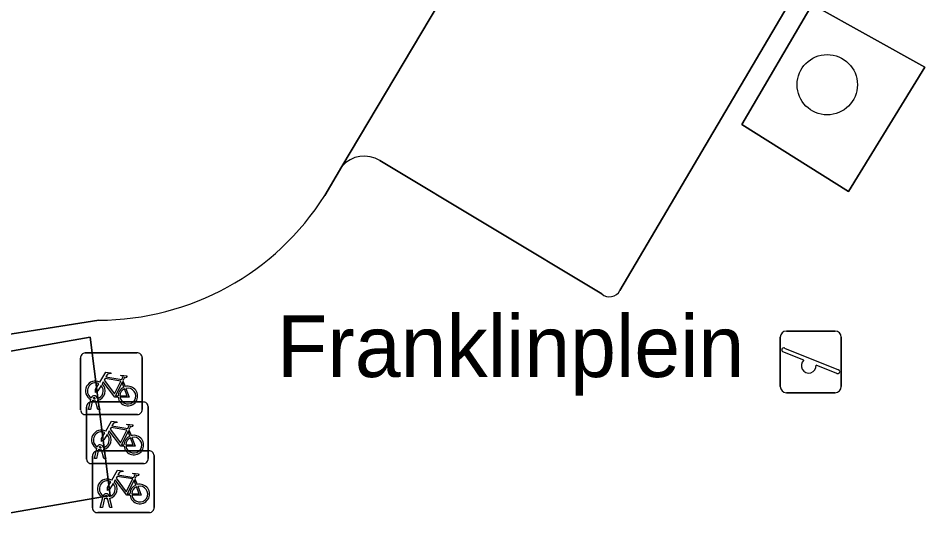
# Model space of a CAD drawing. Extents: x 159279 to 160377, y 384531 to 385888.
# Drawn here: x 160048.95 to 160063.66, y 384945.83 to 384954 of the extents above; entities that cross this region are included whole.
import ezdxf

# ---------------------------------------------------------------- set-up
doc = ezdxf.new("R2010")
doc.units = 0
for name, color, linetype in [('IMGEO_Boom', 7, 'Continuous'), ('IMGEO_Fietsenrek', 7, 'Continuous'), ('IMGEO_Groenvoorziening', 7, 'Continuous'), ('IMGEO_Openbare_ruimte_label', 7, 'Continuous'), ('IMGEO_Parkeervlak_open', 7, 'Continuous'), ('IMGEO_Rijbaan_lokaal_open', 7, 'Continuous'), ('IMGEO_Speelvoorziening', 7, 'Continuous'), ('IMGEO_Voetpad_open', 7, 'Continuous')]:
    doc.layers.add(name, color=color, linetype=linetype)

msp = doc.modelspace()

# ---------------------------------------------------------------- linework, layer by layer
at = {"layer": 'IMGEO_Boom'}
msp.add_circle((160062.075, 384952.923), 0.489, dxfattribs=at)
at = {"layer": 'IMGEO_Fietsenrek'}
for p, q in [((160049.958, 384947.648), (160049.958, 384948.489)), ((160049.958, 384948.489), (160049.958, 384947.648)), ((160050.033, 384948.573), (160050.874, 384948.573)), ((160050.874, 384948.573), (160050.033, 384948.573)), ((160050.958, 384948.498), (160050.958, 384947.657)), ((160050.958, 384947.657), (160050.958, 384948.498)), ((160050.645, 384948.122), (160050.681, 384948.027)), ((160050.085, 384947.657), (160050.124, 384947.817)), ((160050.154, 384947.805), (160050.119, 384947.657)), ((160050.13, 384947.778), (160050.971, 384947.778)), ((160050.971, 384947.778), (160050.13, 384947.778)), ((160050.196, 384947.829), (160050.195, 384947.833)), ((160050.237, 384947.657), (160050.203, 384947.799)), ((160050.227, 384947.84), (160050.228, 384947.833)), ((160050.235, 384947.803), (160050.27, 384947.657)), ((160050.055, 384946.853), (160050.055, 384947.694)), ((160050.055, 384947.694), (160050.055, 384946.853)), ((160050.119, 384947.657), (160050.085, 384947.657)), ((160050.27, 384947.657), (160050.237, 384947.657)), ((160051.055, 384947.703), (160051.055, 384946.862)), ((160051.055, 384946.862), (160051.055, 384947.703)), ((160050.883, 384947.573), (160050.042, 384947.573)), ((160050.042, 384947.573), (160050.883, 384947.573)), ((160050.742, 384947.327), (160050.778, 384947.232)), ((160050.182, 384946.862), (160050.221, 384947.022)), ((160050.251, 384947.01), (160050.216, 384946.862)), ((160050.293, 384947.034), (160050.292, 384947.038)), ((160050.324, 384947.045), (160050.325, 384947.038)), ((160050.332, 384947.008), (160050.367, 384946.862)), ((160050.152, 384946.059), (160050.152, 384946.9)), ((160050.152, 384946.9), (160050.152, 384946.059)), ((160050.216, 384946.862), (160050.182, 384946.862)), ((160050.227, 384946.984), (160051.068, 384946.984)), ((160051.068, 384946.984), (160050.227, 384946.984)), ((160050.334, 384946.862), (160050.3, 384947.004)), ((160050.367, 384946.862), (160050.334, 384946.862)), ((160051.152, 384946.909), (160051.152, 384946.068)), ((160051.152, 384946.068), (160051.152, 384946.909)), ((160050.98, 384946.778), (160050.139, 384946.778)), ((160050.139, 384946.778), (160050.98, 384946.778)), ((160050.839, 384946.533), (160050.875, 384946.438)), ((160050.279, 384946.068), (160050.318, 384946.228)), ((160050.348, 384946.216), (160050.313, 384946.068)), ((160050.39, 384946.24), (160050.389, 384946.244)), ((160050.431, 384946.068), (160050.397, 384946.21)), ((160050.421, 384946.251), (160050.422, 384946.244)), ((160050.429, 384946.214), (160050.464, 384946.068)), ((160051.077, 384945.984), (160050.236, 384945.984)), ((160050.236, 384945.984), (160051.077, 384945.984)), ((160050.313, 384946.068), (160050.279, 384946.068)), ((160050.464, 384946.068), (160050.431, 384946.068))]:
    msp.add_line(p, q, dxfattribs=at)
for points in [[(160050.271, 384948.099), (160050.366, 384948.263), (160050.452, 384948.249), (160050.454, 384948.24), (160050.398, 384948.229), (160050.371, 384948.184), (160050.627, 384948.143)], [(160050.627, 384948.143), (160050.652, 384948.192), (160050.646, 384948.196), (160050.623, 384948.2), (160050.611, 384948.207), (160050.61, 384948.21), (160050.612, 384948.215), (160050.707, 384948.2), (160050.709, 384948.19), (160050.699, 384948.177), (160050.687, 384948.171), (160050.673, 384948.177), (160050.645, 384948.122)], [(160050.292, 384948.047), (160050.24, 384947.957), (160050.2, 384947.932), (160050.201, 384947.979), (160050.256, 384948.073)], [(160050.567, 384947.855), (160050.517, 384947.855), (160050.326, 384948.106), (160050.307, 384948.074)], [(160050.614, 384948.118), (160050.357, 384948.159), (160050.34, 384948.13), (160050.507, 384947.91), (160050.614, 384948.118)], [(160050.662, 384948.02), (160050.632, 384948.097), (160050.523, 384947.879), (160050.566, 384947.879)], [(160050.596, 384947.879), (160050.716, 384947.878), (160050.672, 384947.992)], [(160050.692, 384947.999), (160050.747, 384947.854), (160050.597, 384947.854)], [(160050.368, 384947.304), (160050.463, 384947.468), (160050.549, 384947.454), (160050.551, 384947.445), (160050.495, 384947.434), (160050.468, 384947.389), (160050.724, 384947.348)], [(160050.664, 384947.06), (160050.614, 384947.06), (160050.423, 384947.311), (160050.404, 384947.279)], [(160050.711, 384947.323), (160050.454, 384947.364), (160050.437, 384947.335), (160050.604, 384947.115), (160050.711, 384947.323)], [(160050.759, 384947.225), (160050.729, 384947.302), (160050.62, 384947.084), (160050.663, 384947.084)], [(160050.724, 384947.348), (160050.749, 384947.397), (160050.743, 384947.401), (160050.72, 384947.405), (160050.708, 384947.412), (160050.707, 384947.415), (160050.709, 384947.42), (160050.804, 384947.405), (160050.806, 384947.395), (160050.796, 384947.382), (160050.784, 384947.376), (160050.77, 384947.382), (160050.742, 384947.327)], [(160050.389, 384947.252), (160050.337, 384947.162), (160050.297, 384947.137), (160050.298, 384947.184), (160050.353, 384947.278)], [(160050.693, 384947.084), (160050.813, 384947.083), (160050.769, 384947.197)], [(160050.789, 384947.204), (160050.844, 384947.059), (160050.694, 384947.059)], [(160050.465, 384946.51), (160050.56, 384946.674), (160050.646, 384946.66), (160050.648, 384946.651), (160050.592, 384946.64), (160050.565, 384946.595), (160050.821, 384946.554)], [(160050.808, 384946.529), (160050.551, 384946.57), (160050.534, 384946.541), (160050.701, 384946.321), (160050.808, 384946.529)], [(160050.821, 384946.554), (160050.846, 384946.603), (160050.84, 384946.607), (160050.817, 384946.611), (160050.805, 384946.618), (160050.804, 384946.621), (160050.806, 384946.626), (160050.901, 384946.611), (160050.903, 384946.601), (160050.893, 384946.588), (160050.881, 384946.582), (160050.867, 384946.588), (160050.839, 384946.533)], [(160050.486, 384946.458), (160050.434, 384946.368), (160050.394, 384946.343), (160050.395, 384946.39), (160050.45, 384946.484)], [(160050.761, 384946.266), (160050.711, 384946.266), (160050.52, 384946.517), (160050.501, 384946.485)], [(160050.856, 384946.431), (160050.826, 384946.508), (160050.717, 384946.29), (160050.76, 384946.29)], [(160050.79, 384946.29), (160050.91, 384946.289), (160050.866, 384946.403)], [(160050.886, 384946.41), (160050.941, 384946.265), (160050.791, 384946.265)]]:
    msp.add_lwpolyline(points, dxfattribs=at)
for centre, radius, start, end in [((160050.036, 384948.495), 0.0779, 92.4484, 184.2845), ((160050.036, 384948.495), 0.0779, 92.4484, 184.2845), ((160050.88, 384948.495), 0.0779, 2.4484, 94.2845), ((160050.88, 384948.495), 0.0779, 2.4484, 94.2845), ((160050.198, 384947.958), 0.159, 62.6766, 242.1369), ((160050.198, 384947.958), 0.129, 63.3192, 238.903), ((160050.198, 384947.958), 0.129, 283.6043, 43.4302), ((160050.198, 384947.958), 0.159, 283.5766, 46.6042), ((160050.725, 384947.874), 0.159, 113.3408, 178.3217), ((160050.725, 384947.874), 0.159, 187.0065, 105.7708), ((160050.725, 384947.874), 0.129, 113.923, 177.9556), ((160050.725, 384947.874), 0.129, 188.6715, 104.5883), ((160050.133, 384947.7), 0.0779, 92.4484, 184.2845), ((160050.133, 384947.7), 0.0779, 92.4484, 184.2845), ((160050.178, 384947.829), 0.0499, 12.8025, 158.6934), ((160050.198, 384947.958), 0.159, 253.9967, 271.7867), ((160050.178, 384947.829), 0.0174, 12.8025, 163.4502), ((160050.198, 384947.958), 0.129, 253.415, 269.0204), ((160050.977, 384947.7), 0.0779, 2.4484, 94.2845), ((160050.977, 384947.7), 0.0779, 2.4484, 94.2845), ((160050.036, 384947.651), 0.0779, 182.4484, 274.2845), ((160050.036, 384947.651), 0.0779, 182.4484, 274.2845), ((160050.88, 384947.651), 0.0779, 272.4484, 4.2845), ((160050.88, 384947.651), 0.0779, 272.4484, 4.2845), ((160050.295, 384947.163), 0.159, 62.6766, 242.1369), ((160050.295, 384947.163), 0.129, 63.3192, 238.903), ((160050.295, 384947.163), 0.129, 283.6043, 43.4302), ((160050.295, 384947.163), 0.159, 283.5766, 46.6042), ((160050.822, 384947.079), 0.159, 113.3408, 178.3217), ((160050.822, 384947.079), 0.159, 187.0065, 105.7708), ((160050.822, 384947.079), 0.129, 113.923, 177.9556), ((160050.822, 384947.079), 0.129, 188.6715, 104.5883), ((160050.275, 384947.034), 0.0499, 12.8025, 158.6934), ((160050.295, 384947.163), 0.159, 253.9967, 271.7867), ((160050.275, 384947.034), 0.0174, 12.8025, 163.4502), ((160050.295, 384947.163), 0.129, 253.415, 269.0204), ((160050.23, 384946.906), 0.0779, 92.4484, 184.2845), ((160050.23, 384946.906), 0.0779, 92.4484, 184.2845), ((160050.977, 384946.856), 0.0779, 272.4484, 4.2845), ((160050.977, 384946.856), 0.0779, 272.4484, 4.2845), ((160051.074, 384946.906), 0.0779, 2.4484, 94.2845), ((160051.074, 384946.906), 0.0779, 2.4484, 94.2845), ((160050.133, 384946.856), 0.0779, 182.4484, 274.2845), ((160050.133, 384946.856), 0.0779, 182.4484, 274.2845), ((160050.392, 384946.369), 0.159, 62.6766, 242.1369), ((160050.392, 384946.369), 0.129, 63.3192, 238.903), ((160050.392, 384946.369), 0.129, 283.6043, 43.4302), ((160050.392, 384946.369), 0.159, 283.5766, 46.6042), ((160050.919, 384946.285), 0.159, 113.3408, 178.3217), ((160050.919, 384946.285), 0.159, 187.0065, 105.7708), ((160050.372, 384946.24), 0.0499, 12.8025, 158.6934), ((160050.919, 384946.285), 0.129, 113.923, 177.9556), ((160050.919, 384946.285), 0.129, 188.6715, 104.5883), ((160050.392, 384946.369), 0.159, 253.9967, 271.7867), ((160050.372, 384946.24), 0.0174, 12.8025, 163.4502), ((160050.392, 384946.369), 0.129, 253.415, 269.0204), ((160050.23, 384946.062), 0.0779, 182.4484, 274.2845), ((160050.23, 384946.062), 0.0779, 182.4484, 274.2845), ((160051.074, 384946.062), 0.0779, 272.4484, 4.2845), ((160051.074, 384946.062), 0.0779, 272.4484, 4.2845)]:
    msp.add_arc(centre, radius, start, end, dxfattribs=at)
at = {"layer": 'IMGEO_Groenvoorziening'}
for points in [[(160063.659, 384953.207), (160061.829, 384954.223), (160060.689, 384952.278), (160062.422, 384951.19)], [(160050.438, 384946.263), (160050.113, 384948.827), (160047.586, 384948.388), (160047.98, 384945.834)]]:
    msp.add_lwpolyline(points, close=True, dxfattribs=at)
at = {"layer": 'IMGEO_Parkeervlak_open'}
for points in [[(160058.652, 384959.07), (160054.199, 384951.599)], [(160058.711, 384949.586), (160062.26, 384955.6)], [(160054.815, 384951.692), (160058.416, 384949.531)]]:
    msp.add_lwpolyline(points, dxfattribs=at)
for centre, radius, start, end in [((160054.561, 384951.288), 0.477, 57.8136, 139.3571), ((160058.541, 384949.677), 0.193, 229.4278, 331.6942)]:
    msp.add_arc(centre, radius, start, end, dxfattribs=at)
at = {"layer": 'IMGEO_Rijbaan_lokaal_open'}
for points in [[(160053.92, 384951.125), (160054.199, 384951.599), (160058.652, 384959.07)], [(160047.712, 384948.703), (160050.255, 384949.104)]]:
    msp.add_lwpolyline(points, dxfattribs=at)
msp.add_arc((160050.249, 384953.448), 4.344, 270.0729, 327.6747, dxfattribs=at)
at = {"layer": 'IMGEO_Speelvoorziening'}
for p, q in [((160061.412, 384948.928), (160062.202, 384948.928)), ((160062.202, 384948.928), (160061.412, 384948.928)), ((160061.312, 384948.028), (160061.312, 384948.828)), ((160061.312, 384948.828), (160061.312, 384948.028)), ((160062.302, 384948.828), (160062.302, 384948.028)), ((160062.302, 384948.028), (160062.302, 384948.828)), ((160061.381, 384948.653), (160062.257, 384948.3)), ((160061.695, 384948.456), (160061.356, 384948.593)), ((160062.233, 384948.24), (160061.893, 384948.377)), ((160062.202, 384947.928), (160061.412, 384947.928)), ((160061.412, 384947.928), (160062.202, 384947.928))]:
    msp.add_line(p, q, dxfattribs=at)
for centre, radius, start, end in [((160061.412, 384948.828), 0.1, 90, 180), ((160061.412, 384948.828), 0.1, 90, 180), ((160062.202, 384948.828), 0.1, 0, 90), ((160062.202, 384948.828), 0.1, 360, 90), ((160061.369, 384948.623), 0.0327, 68.078, 248.078), ((160061.774, 384948.366), 0.12, 130.9928, 5.1632), ((160062.245, 384948.27), 0.0327, 248.078, 68.078), ((160061.412, 384948.028), 0.1, 180, 270), ((160061.412, 384948.028), 0.1, 180, 270), ((160062.202, 384948.028), 0.1, 270, 0), ((160062.202, 384948.028), 0.1, 270, 0)]:
    msp.add_arc(centre, radius, start, end, dxfattribs=at)
at = {"layer": 'IMGEO_Voetpad_open'}
for points in [[(160062.26, 384955.6), (160058.711, 384949.586)], [(160054.199, 384951.599), (160053.92, 384951.125)], [(160058.416, 384949.531), (160054.815, 384951.692)], [(160050.255, 384949.104), (160047.712, 384948.703)]]:
    msp.add_lwpolyline(points, dxfattribs=at)
for points in [[(160061.829, 384954.223), (160063.659, 384953.207), (160062.422, 384951.19), (160060.689, 384952.278)], [(160047.586, 384948.388), (160050.113, 384948.827), (160050.438, 384946.263), (160047.98, 384945.834)]]:
    msp.add_lwpolyline(points, close=True, dxfattribs=at)
for centre, radius, start, end in [((160054.561, 384951.288), 0.477, 57.8136, 139.3571), ((160050.249, 384953.448), 4.344, 270.0729, 327.6747), ((160058.541, 384949.677), 0.193, 229.4278, 331.6942)]:
    msp.add_arc(centre, radius, start, end, dxfattribs=at)

# ---------------------------------------------------------------- texts
at = {"layer": 'IMGEO_Openbare_ruimte_label'}
msp.add_text('Franklinplein', height=1, dxfattribs=at).set_placement((160053.147, 384948.182))

doc.saveas('drawing.dxf')
